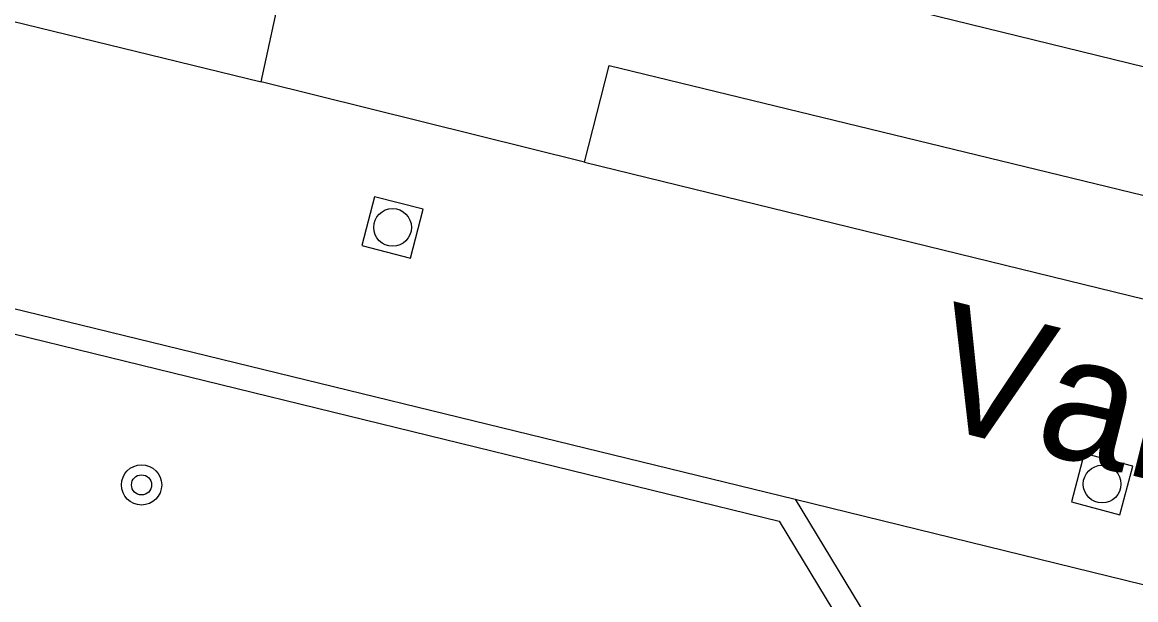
# Model space of a CAD drawing. Extents: x 125000 to 129004, y 397500 to 399008.
# Drawn here: x 126706.31 to 126728.44, y 398430.03 to 398441.5 of the extents above; entities that cross this region are included whole.
import ezdxf

# ---------------------------------------------------------------- set-up
doc = ezdxf.new("R2010")
doc.units = 0
for name, color, linetype in [('gg-anno-openbare ruimte label', 7, 'Continuous'), ('gg-knt-verharding', 7, 'Continuous'), ('gg-knt-verharding nz', 7, 'Continuous'), ('gt-grn-weggrens', 7, 'Continuous'), ('gt-symb-boom', 7, 'Continuous'), ('gt-symb-rioolschacht', 7, 'Continuous')]:
    doc.layers.add(name, color=color, linetype=linetype)

# ---------------------------------------------------------------- blocks, each defined once
blk = doc.blocks.new('gt0-BOOM')
at = {"layer": 'gt-symb-boom'}
for radius in [0.4, 0.2]:
    blk.add_circle((0, 0), radius, dxfattribs=at)
blk = doc.blocks.new('gt0-RS')
at = {"layer": 'gt-symb-rioolschacht'}
blk.add_lwpolyline([(-0.5, -0.5), (0.5, -0.5), (0.5, 0.5), (-0.5, 0.5)], close=True, dxfattribs=at)
blk.add_circle((0, 0), 0.375, dxfattribs=at)

msp = doc.modelspace()

# ---------------------------------------------------------------- linework, layer by layer
at = {"layer": 'gg-knt-verharding'}
for p, q in [((126655.268, 398447.735), (126721.349, 398431.592)), ((126681.272, 398441.869), (126721.669, 398432.029)), ((126723.871, 398441.776), (126790.931, 398425.316)), ((126717.481, 398438.722), (126711.053, 398440.318))]:
    msp.add_line(p, q, dxfattribs=at)
for points in [[(126711.053, 398440.318), (126711.474, 398442.243), (126683.083, 398449.171)], [(126717.481, 398438.722), (126717.973, 398440.64), (126739.427, 398435.43)], [(126721.669, 398432.029), (126724.798, 398426.856), (126722.654, 398418.279)], [(126721.349, 398431.592), (126724.262, 398426.775), (126722.102, 398418.134)]]:
    msp.add_lwpolyline(points, dxfattribs=at)
at = {"layer": 'gg-knt-verharding nz'}
for p, q in [((126682.599, 398447.27), (126711.053, 398440.318)), ((126717.481, 398438.722), (126738.976, 398433.468))]:
    msp.add_line(p, q, dxfattribs=at)
at = {"layer": 'gt-grn-weggrens'}
msp.add_line((126721.669, 398432.029), (126733.446, 398429.132), dxfattribs=at)

# ---------------------------------------------------------------- block references
at = {"layer": 'gt-symb-boom'}
msp.add_blockref('gt0-BOOM', (126708.677, 398432.31), dxfattribs=at)
at = {"layer": 'gt-symb-rioolschacht'}
for p, rotation in [((126713.666, 398437.427), -14.481034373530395), ((126727.768, 398432.326), -14.828108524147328)]:
    msp.add_blockref('gt0-RS', p, dxfattribs=dict(at, rotation=rotation))

# ---------------------------------------------------------------- texts
at = {"layer": 'gg-anno-openbare ruimte label'}
msp.add_text('Varsseveldstraat', height=2.5, rotation=346, dxfattribs=at).set_placement((126724.197, 398433.537))

doc.saveas('drawing.dxf')
